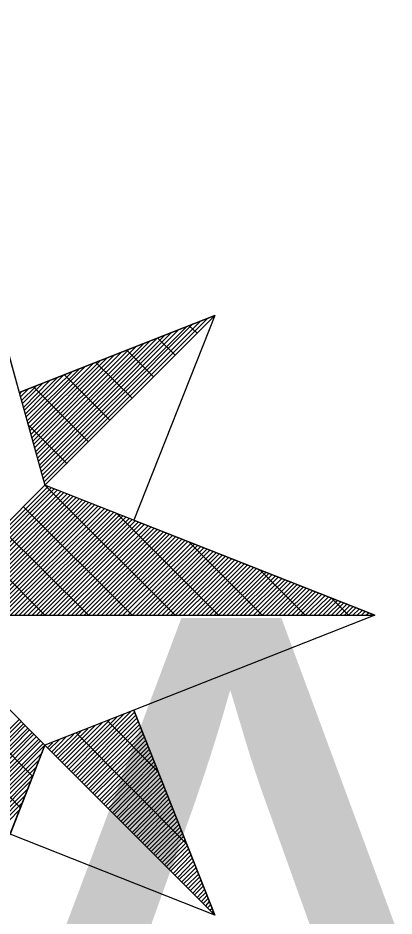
# Model space of a CAD drawing. Extents: x -729889 to -691139, y -995431 to -974354.
# Drawn here: x -725476.718 to -725475.651, y -978458.884 to -978456.335 of the extents above; entities that cross this region are included whole.
import ezdxf

# ---------------------------------------------------------------- set-up
doc = ezdxf.new("R2010")
doc.units = 0
doc.layers.add('Atributy', color=7, linetype='Continuous')
doc.layers.add('Světelný bod se zemním svítidlem', color=7, linetype='Continuous')

# ---------------------------------------------------------------- blocks, each defined once
blk = doc.blocks.new('Světlo')
at = {"layer": 'Světelný bod se zemním svítidlem'}
for p, q in [((0, 1.6939), (0.3687, 0.3687)), ((0, 1.6939), (0.2957, 0.6313)), ((0.8504, 0.8504), (0.2957, 0.6313)), ((0.2957, 0.6313), (0.8504, 0.8504)), ((0.367, 0.3791), (0.8296, 0.8417)), ((0.3687, 0.3687), (0.8504, 0.8504)), ((0.8504, 0.8504), (0.3687, 0.3687)), ((0.8504, 0.8504), (0.6209, 0.2696)), ((0.3583, 0.407), (0.7687, 0.8174)), ((0.3617, 0.3983), (0.7878, 0.8261)), ((0.3635, 0.3878), (0.8087, 0.833)), ((0.8, 0.8), (0.7774, 0.8209)), ((0.3496, 0.4365), (0.7078, 0.793)), ((0.353, 0.4261), (0.727, 0.8017)), ((0.3548, 0.4174), (0.7478, 0.8104)), ((0.3426, 0.4643), (0.647, 0.7687)), ((0.3443, 0.4557), (0.6661, 0.7774)), ((0.3478, 0.4452), (0.687, 0.7861)), ((0.7374, 0.7374), (0.6887, 0.7861)), ((0.3339, 0.4939), (0.5861, 0.7461)), ((0.3374, 0.4852), (0.6052, 0.753)), ((0.3391, 0.4748), (0.6261, 0.7617)), ((0.6765, 0.6765), (0.6017, 0.7513)), ((0.327, 0.5235), (0.5252, 0.7217)), ((0.3287, 0.513), (0.5443, 0.7287)), ((0.3322, 0.5043), (0.5652, 0.7374)), ((0.6157, 0.6157), (0.513, 0.7165)), ((0.3148, 0.5617), (0.4435, 0.6887)), ((0.3183, 0.5513), (0.4643, 0.6974)), ((0.32, 0.5426), (0.4835, 0.7061)), ((0.3235, 0.5322), (0.5043, 0.713)), ((0.3078, 0.5896), (0.3826, 0.6661)), ((0.3096, 0.5809), (0.4035, 0.673)), ((0.313, 0.5704), (0.4226, 0.6817)), ((0.553, 0.553), (0.4243, 0.6817)), ((0.2991, 0.6191), (0.3217, 0.6417)), ((0.3026, 0.6087), (0.3426, 0.6487)), ((0.3043, 0.6), (0.3617, 0.6574)), ((0.4922, 0.4922), (0.3374, 0.647)), ((0.2957, 0.6313), (0.3687, 0.3687)), ((0.2974, 0.6278), (0.3009, 0.633)), ((0.4313, 0.4296), (0.3217, 0.5391)), ((0.3687, 0.3687), (0, 0)), ((0.3687, 0.3687), (0, 0)), ((0, 0), (0.3687, 0.3687)), ((0.0122, 0), (0.3774, 0.3652)), ((0.0243, 0), (0.3861, 0.3617)), ((0.0365, 0), (0.3948, 0.3583)), ((1.3043, 0), (0.3687, 0.3687)), ((0.7374, 0), (0.3687, 0.3687)), ((0.0487, 0), (0.4035, 0.3548)), ((0.0609, 0), (0.4139, 0.3513)), ((0.073, 0), (0.4226, 0.3478)), ((0.0852, 0), (0.4313, 0.3443)), ((0.0991, 0), (0.44, 0.3409)), ((0.1113, 0), (0.4487, 0.3374)), ((0.1235, 0), (0.4574, 0.3339)), ((0.1357, 0), (0.4661, 0.3304)), ((0.1478, 0), (0.4748, 0.327)), ((0.16, 0), (0.4835, 0.3235)), ((0.1722, 0), (0.4922, 0.32)), ((0.1843, 0), (0.5009, 0.3165)), ((0.1965, 0), (0.5096, 0.313)), ((0.2087, 0), (0.5183, 0.3096)), ((0.2209, 0), (0.527, 0.3061)), ((0.6157, 0), (0.3078, 0.3078)), ((0.233, 0), (0.5374, 0.3026)), ((0.2452, 0), (0.5461, 0.2991)), ((0.2574, 0), (0.5548, 0.2957)), ((0.2713, 0), (0.5635, 0.2922)), ((0.2835, 0), (0.5722, 0.2887)), ((0.2957, 0), (0.5809, 0.2852)), ((0.3078, 0), (0.5896, 0.2817)), ((0.8609, 0), (0.5722, 0.2887)), ((0.32, 0), (0.5983, 0.2783)), ((0.3322, 0), (0.607, 0.2748)), ((0.3443, 0), (0.6157, 0.2713)), ((0.3565, 0), (0.6243, 0.2678)), ((0.3687, 0), (0.633, 0.2643)), ((0.3809, 0), (0.6417, 0.2609)), ((0.393, 0), (0.6504, 0.2574)), ((0.6209, 0.2696), (1.3043, 0)), ((0.4922, 0), (0.2452, 0.2452)), ((0.4052, 0), (0.6609, 0.2539)), ((0.4174, 0), (0.6696, 0.2504)), ((0.4313, 0), (0.6783, 0.247)), ((0.4435, 0), (0.687, 0.2435)), ((0.4557, 0), (0.6957, 0.24)), ((0.4678, 0), (0.7043, 0.2365)), ((0.48, 0), (0.713, 0.233)), ((0.4922, 0), (0.7217, 0.2296)), ((0.5043, 0), (0.7304, 0.2261)), ((0.5165, 0), (0.7391, 0.2226)), ((0.5287, 0), (0.7478, 0.2191)), ((0.5409, 0), (0.7565, 0.2157)), ((0.553, 0), (0.7652, 0.2122)), ((0.5652, 0), (0.7739, 0.2087)), ((0.5774, 0), (0.7843, 0.2052)), ((0.9843, 0), (0.7757, 0.2087)), ((0.3687, 0), (0.1843, 0.1843)), ((0.5896, 0), (0.793, 0.2017)), ((0.6035, 0), (0.8017, 0.1983)), ((0.6157, 0), (0.8104, 0.1948)), ((0.6278, 0), (0.8191, 0.1913)), ((0.64, 0), (0.8278, 0.1878)), ((0.6522, 0), (0.8365, 0.1843)), ((0.6643, 0), (0.8452, 0.1809)), ((0.6765, 0), (0.8539, 0.1774)), ((0.6887, 0), (0.8626, 0.1739)), ((0.7009, 0), (0.8713, 0.1704)), ((0.713, 0), (0.88, 0.167)), ((0.7252, 0), (0.8887, 0.1635)), ((0.7374, 0), (0.8974, 0.16)), ((0.7496, 0), (0.9061, 0.1565)), ((0.7617, 0), (0.9165, 0.153)), ((0.7757, 0), (0.9252, 0.1496)), ((0.7878, 0), (0.9339, 0.1461)), ((0.8, 0), (0.9426, 0.1426)), ((0.8122, 0), (0.9513, 0.1391)), ((0.8243, 0), (0.96, 0.1357)), ((0.8365, 0), (0.9687, 0.1322)), ((0.8487, 0), (0.9774, 0.1287)), ((1.1061, 0), (0.9774, 0.1287)), ((0.8609, 0), (0.9861, 0.1252)), ((0.873, 0), (0.9948, 0.1217)), ((0.8852, 0), (1.0035, 0.1183)), ((0.8974, 0), (1.0122, 0.1148)), ((0.9096, 0), (1.0209, 0.1113)), ((0.9217, 0), (1.0296, 0.1078)), ((0.9339, 0), (1.04, 0.1043)), ((0.9461, 0), (1.0487, 0.1009)), ((0.96, 0), (1.0574, 0.0974)), ((0.9722, 0), (1.0661, 0.0939)), ((0.9843, 0), (1.0748, 0.0904)), ((0.9965, 0), (1.0835, 0.087)), ((1.0087, 0), (1.0922, 0.0835)), ((1.0209, 0), (1.1009, 0.08)), ((1.033, 0), (1.1096, 0.0765)), ((1.0452, 0), (1.1183, 0.073)), ((1.0574, 0), (1.127, 0.0696)), ((1.0696, 0), (1.1357, 0.0661)), ((1.0817, 0), (1.1443, 0.0626)), ((1.0939, 0), (1.153, 0.0591)), ((1.1061, 0), (1.1635, 0.0557)), ((1.1183, 0), (1.1722, 0.0522)), ((1.1322, 0), (1.1809, 0.0487)), ((1.1443, 0), (1.1896, 0.0452)), ((1.1565, 0), (1.1983, 0.0417)), ((1.1687, 0), (1.207, 0.0383)), ((1.2296, 0), (1.1809, 0.0487)), ((1.1809, 0), (1.2157, 0.0348)), ((1.193, 0), (1.2243, 0.0313)), ((1.2052, 0), (1.233, 0.0278)), ((-1.3043, 0), (1.3043, 0)), ((0.3687, -0.3687), (0, 0)), ((0, 0), (1.3043, 0)), ((0.3687, -0.3687), (0, 0)), ((0.3687, -0.3687), (0, 0)), ((1.3043, 0), (0.6209, -0.2696)), ((1.2174, 0), (1.2417, 0.0243)), ((1.2296, 0), (1.2504, 0.0209)), ((1.2417, 0), (1.2591, 0.0174)), ((1.2539, 0), (1.2678, 0.0139)), ((1.2661, 0), (1.2765, 0.0104)), ((1.2783, 0), (1.287, 0.007)), ((1.2904, 0), (1.2957, 0.0035)), ((1.3043, 0), (1.3043, 0)), ((0.3339, -0.4574), (0, -0.1235)), ((0.2991, -0.5461), (0, -0.2452)), ((0.6209, -0.2696), (0.3687, -0.3687)), ((0.4365, -0.4365), (0.593, -0.28)), ((0.4435, -0.4435), (0.6122, -0.273)), ((0.4487, -0.4487), (0.6226, -0.2748)), ((0.8504, -0.8504), (0.6209, -0.2696)), ((0.6209, -0.2696), (0.8504, -0.8504)), ((0, -0.5896), (0.2957, -0.2957)), ((0, -0.6017), (0.3009, -0.3009)), ((0.4174, -0.4174), (0.5322, -0.3043)), ((0.4243, -0.4243), (0.5513, -0.2974)), ((0.4313, -0.4296), (0.5722, -0.2887)), ((0.4557, -0.4557), (0.6261, -0.2835)), ((0.4609, -0.4609), (0.6296, -0.2922)), ((0.4678, -0.4678), (0.633, -0.3009)), ((0.6887, -0.4435), (0.5461, -0.2991)), ((0, -0.6157), (0.3078, -0.3078)), ((0, -0.6278), (0.313, -0.313)), ((0, -0.64), (0.32, -0.32)), ((0, -0.6522), (0.3252, -0.3252)), ((0.4, -0.4), (0.4713, -0.3287)), ((0.4052, -0.4052), (0.4904, -0.3217)), ((0.4122, -0.4122), (0.5113, -0.313)), ((0.473, -0.473), (0.6365, -0.3096)), ((0.48, -0.48), (0.64, -0.3183)), ((0.4852, -0.4852), (0.6435, -0.3287)), ((0, -0.6643), (0.3322, -0.3322)), ((0, -0.6765), (0.3374, -0.3374)), ((0, -0.6887), (0.3443, -0.3443)), ((0, -0.7009), (0.3513, -0.3513)), ((0, -0.713), (0.3565, -0.3565)), ((0.3809, -0.3809), (0.4087, -0.353)), ((0.3878, -0.3878), (0.4296, -0.3443)), ((0.393, -0.393), (0.4504, -0.3374)), ((0.7687, -0.647), (0.4574, -0.3339)), ((0.4922, -0.4922), (0.647, -0.3374)), ((0.4974, -0.4974), (0.6504, -0.3461)), ((0.5043, -0.5043), (0.6539, -0.3548)), ((0, -0.7252), (0.3635, -0.3635)), ((0, -1.3043), (0.3687, -0.3687)), ((0, -1.3043), (0.3687, -0.3687)), ((0, -0.7374), (0.3687, -0.3687)), ((0.3687, -0.3687), (0.2696, -0.6209)), ((0.3687, -0.3687), (0.8504, -0.8504)), ((0.3687, -0.3687), (0.8504, -0.8504)), ((0.3757, -0.3757), (0.3896, -0.3617)), ((0.5096, -0.5096), (0.6574, -0.3635)), ((0.5165, -0.5165), (0.6609, -0.3722)), ((0.5235, -0.5235), (0.6643, -0.3809)), ((0, -0.7496), (0.3617, -0.3896)), ((0.5287, -0.5287), (0.6678, -0.3896)), ((0.5357, -0.5357), (0.6713, -0.3983)), ((0.5409, -0.5409), (0.6748, -0.407)), ((0, -0.7617), (0.353, -0.4087)), ((0, -0.7739), (0.3443, -0.4296)), ((0.5478, -0.5478), (0.6783, -0.4157)), ((0.553, -0.553), (0.6817, -0.4243)), ((0, -0.7878), (0.3374, -0.4504)), ((0.56, -0.56), (0.6852, -0.433)), ((0.5652, -0.5652), (0.6887, -0.4417)), ((0.5722, -0.5722), (0.6922, -0.4504)), ((0, -0.8), (0.3287, -0.4696)), ((0.5774, -0.5774), (0.6957, -0.4609)), ((0.5843, -0.5843), (0.6991, -0.4696)), ((0.5896, -0.5896), (0.7026, -0.4783)), ((0, -0.8122), (0.3217, -0.4904)), ((0.5965, -0.5965), (0.7061, -0.487)), ((0.6035, -0.6017), (0.7096, -0.4957)), ((0.6087, -0.6087), (0.713, -0.5043)), ((0, -0.8243), (0.313, -0.5113)), ((0, -0.8365), (0.3043, -0.5322)), ((0.6157, -0.6157), (0.7165, -0.513)), ((0.6209, -0.6209), (0.72, -0.5217)), ((0.6278, -0.6278), (0.7235, -0.5304)), ((0, -0.8487), (0.2974, -0.5513)), ((0.633, -0.633), (0.727, -0.5391)), ((0.64, -0.64), (0.7304, -0.5478)), ((0.6452, -0.6452), (0.7339, -0.5565)), ((0.6522, -0.6522), (0.7374, -0.5652)), ((0.6574, -0.6574), (0.7409, -0.5757)), ((0.6643, -0.6643), (0.7443, -0.5843)), ((0.6696, -0.6696), (0.7478, -0.593)), ((0.6765, -0.6765), (0.7513, -0.6017)), ((0.6817, -0.6817), (0.7548, -0.6104)), ((0.8504, -0.8504), (0.2696, -0.6209)), ((0.6887, -0.6887), (0.7583, -0.6191)), ((0.6957, -0.6957), (0.7617, -0.6278)), ((0.7009, -0.7009), (0.7652, -0.6365)), ((0.7078, -0.7078), (0.7687, -0.6452)), ((0.713, -0.713), (0.7722, -0.6539)), ((0.72, -0.72), (0.7757, -0.6626)), ((0.7252, -0.7252), (0.7791, -0.6713)), ((0.7322, -0.7322), (0.7826, -0.68)), ((0.7374, -0.7374), (0.7861, -0.6887)), ((0.7443, -0.7443), (0.7896, -0.6974)), ((0.7496, -0.7496), (0.793, -0.7078)), ((0.7565, -0.7565), (0.7965, -0.7165)), ((0.7617, -0.7617), (0.8, -0.7252)), ((0.7687, -0.7687), (0.8035, -0.7339)), ((0.7757, -0.7739), (0.807, -0.7426)), ((0.7809, -0.7809), (0.8104, -0.7513)), ((0.7878, -0.7878), (0.8139, -0.76)), ((0.793, -0.793), (0.8174, -0.7687)), ((0.8, -0.8), (0.8209, -0.7774)), ((0.8052, -0.8052), (0.8243, -0.7861)), ((0.8122, -0.8122), (0.8278, -0.7948)), ((0.8174, -0.8174), (0.8313, -0.8035)), ((0.8243, -0.8243), (0.8348, -0.8122)), ((0.8296, -0.8296), (0.8383, -0.8209)), ((0.8365, -0.8365), (0.8417, -0.8313)), ((0.8417, -0.8417), (0.8452, -0.84)), ((0.8487, -0.8487), (0.8487, -0.8487))]:
    blk.add_line(p, q, dxfattribs=at)

msp = doc.modelspace()

# ---------------------------------------------------------------- block references
at = {"layer": 'Světelný bod se zemním svítidlem', "xscale": 1.0005800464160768, "yscale": 1.0005800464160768}
msp.add_blockref('Světlo', (-725477.01, -978458.03), dxfattribs=at)

# ---------------------------------------------------------------- texts
at = {"layer": 'Atributy'}
msp.add_text('A-0193', height=2, dxfattribs=at).set_placement((-725477.01, -978460.0376))

doc.saveas('drawing.dxf')
